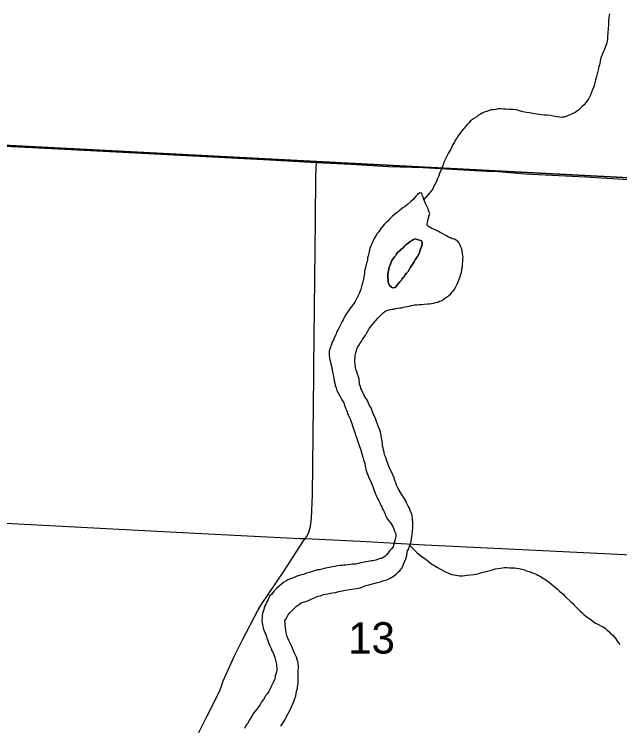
# Model space of a CAD drawing. Extents: x 0 to 68, y 0 to 52.9.
# Drawn here: x 25.207 to 25.986, y 15.27 to 16.185 of the extents above; entities that cross this region are included whole.
import ezdxf

# ---------------------------------------------------------------- set-up
doc = ezdxf.new("R2010")
doc.units = 0
for name, color, linetype in [('Default', 7, 'Continuous'), ('GM_X_County_Road', 7, 'Continuous'), ('GM_X_Minor_River', 7, 'Continuous')]:
    doc.layers.add(name, color=color, linetype=linetype)

msp = doc.modelspace()

# ---------------------------------------------------------------- linework, layer by layer
at = {"layer": 'Default'}
for points in [[(25.11945, 16.98714), (26.08919, 16.93826), (26.08046, 15.99284), (26.08017, 15.97055), (25.10243, 16.02173)], [(25.10243, 16.02173), (26.08017, 15.97055), (26.06931, 15.03101), (26.06861, 15.0058), (25.08859, 15.04898)]]:
    msp.add_lwpolyline(points, close=True, dxfattribs=at)
at = {"layer": 'GM_X_County_Road'}
for points in [[(25.10775, 16.0196), (25.1345, 16.01877), (25.27225, 16.01161), (25.53577, 15.99796), (25.5959, 15.99479)], [(25.58143, 15.5108), (25.58344, 15.5136), (25.58597, 15.51898), (25.58807, 15.52624), (25.58947, 15.53725), (25.59054, 15.56727), (25.5925, 15.72023), (25.5925, 15.73214), (25.59444, 15.92025), (25.59486, 15.97721), (25.5954, 15.98622), (25.5959, 15.99479)], [(25.5959, 15.99479), (25.64054, 15.99243), (25.68822, 15.98935), (25.70322, 15.98888), (25.73285, 15.98804), (25.81444, 15.9836), (25.82478, 15.98335), (25.86405, 15.97999), (25.94194, 15.97604), (26.0527, 15.9695), (26.07372, 15.96884), (26.08285, 15.96854)], [(24.97308, 15.53727), (25.00681, 15.53672), (25.06938, 15.53583), (25.12032, 15.5342), (25.18003, 15.53139), (25.22796, 15.52886), (25.43992, 15.51796), (25.5744, 15.51113), (25.58143, 15.5108)], [(25.33314, 15.03963), (25.33657, 15.04647), (25.35396, 15.08127), (25.37741, 15.12629), (25.41684, 15.20379), (25.42792, 15.22675), (25.42877, 15.22968), (25.45514, 15.28268), (25.46225, 15.29612), (25.4718, 15.31654), (25.47372, 15.32092), (25.47584, 15.32812), (25.49029, 15.36025), (25.49466, 15.36866), (25.50103, 15.38169), (25.52023, 15.41848), (25.52458, 15.42556), (25.55408, 15.46942), (25.57839, 15.50658), (25.58143, 15.5108)], [(25.58143, 15.5108), (25.65191, 15.50756), (25.73502, 15.50297), (25.83378, 15.49808), (25.98348, 15.49097), (26.06729, 15.48648), (26.07536, 15.48604)]]:
    msp.add_lwpolyline(points, dxfattribs=at)
at = {"layer": 'GM_X_Minor_River'}
for points in [[(25.97275, 16.18581), (25.97196, 16.18104), (25.97155, 16.17664), (25.97152, 16.17334), (25.97149, 16.1704), (25.9711, 16.16784), (25.97108, 16.16527), (25.97068, 16.1627), (25.97066, 16.1605), (25.97026, 16.15757), (25.96988, 16.15573), (25.96986, 16.15317), (25.96947, 16.15097), (25.96907, 16.1484), (25.96832, 16.14621), (25.96756, 16.14401), (25.96681, 16.14182), (25.96568, 16.13926), (25.96455, 16.1367), (25.96305, 16.13341), (25.96192, 16.13012), (25.96116, 16.12756), (25.96076, 16.12462), (25.96001, 16.12243), (25.95962, 16.12023), (25.95886, 16.11804), (25.95847, 16.11547), (25.9577, 16.11217), (25.95657, 16.10851), (25.9558, 16.10522), (25.95466, 16.10119), (25.95388, 16.09716), (25.95312, 16.09386), (25.95199, 16.09094), (25.95048, 16.08728), (25.94898, 16.084), (25.94784, 16.08034), (25.94597, 16.07705), (25.94002, 16.06904), (25.93706, 16.06613), (25.93483, 16.06395), (25.93261, 16.06214), (25.93039, 16.06033), (25.92854, 16.05888)], [(25.92854, 16.05888), (25.92633, 16.05817), (25.92448, 16.05708), (25.9219, 16.05601), (25.91969, 16.0553), (25.91711, 16.05386), (25.91453, 16.05315), (25.91232, 16.0528), (25.91048, 16.05246), (25.90828, 16.05285), (25.90572, 16.05324), (25.90241, 16.05364), (25.89656, 16.05517), (25.89215, 16.05558), (25.88848, 16.05562), (25.88518, 16.05602), (25.88225, 16.05642), (25.87858, 16.05682), (25.87418, 16.05761), (25.86978, 16.05839), (25.86575, 16.05916), (25.86135, 16.05994), (25.85696, 16.06109), (25.85293, 16.06223), (25.84779, 16.06265), (25.84339, 16.0627), (25.83935, 16.06311), (25.83641, 16.06314), (25.83275, 16.06354), (25.82944, 16.06358), (25.8265, 16.06288), (25.82356, 16.06254), (25.82061, 16.0622), (25.81767, 16.0615), (25.81472, 16.06043), (25.81141, 16.05936), (25.80882, 16.05792), (25.80661, 16.05684), (25.80402, 16.0554), (25.8018, 16.05359), (25.79885, 16.05178), (25.79663, 16.04997), (25.79404, 16.04816), (25.79218, 16.04598), (25.78996, 16.0438), (25.78253, 16.03543), (25.78029, 16.03215), (25.77806, 16.02887), (25.77619, 16.02595), (25.77433, 16.0234), (25.77321, 16.02084), (25.77134, 16.01792), (25.76984, 16.01464), (25.76797, 16.01098), (25.76573, 16.00697), (25.76349, 16.00295), (25.76124, 15.99857), (25.75973, 15.99492), (25.7586, 15.99162), (25.75709, 15.9876), (25.75559, 15.98431), (25.75409, 15.98066), (25.75295, 15.97737), (25.75145, 15.97408), (25.74995, 15.97042), (25.74807, 15.9664), (25.74621, 15.96348), (25.74545, 15.96092), (25.74396, 15.9591), (25.74284, 15.95728), (25.73393, 15.94709)], [(25.74019, 15.91215), (25.73837, 15.91327), (25.73802, 15.91548), (25.73841, 15.91768), (25.73917, 15.92024), (25.7407, 15.92646), (25.74146, 15.92902), (25.74075, 15.93087), (25.74003, 15.93308), (25.73931, 15.93492), (25.7386, 15.93676), (25.73788, 15.93861), (25.73644, 15.94119), (25.73572, 15.94304), (25.73464, 15.94488), (25.73393, 15.94709), (25.73285, 15.95004), (25.73178, 15.95262), (25.73107, 15.9552), (25.7285, 15.95559), (25.72591, 15.95342), (25.72406, 15.95197), (25.7222, 15.94978), (25.72035, 15.9476), (25.71701, 15.94433), (25.71294, 15.9407), (25.70923, 15.9378), (25.70739, 15.93672), (25.7048, 15.93454), (25.70295, 15.93346), (25.7011, 15.93165), (25.69851, 15.92984), (25.69592, 15.92766), (25.69369, 15.92548), (25.69147, 15.9233), (25.68924, 15.92112), (25.68739, 15.91931), (25.68553, 15.91749), (25.68294, 15.91495), (25.68108, 15.91276), (25.67885, 15.91022), (25.67736, 15.90766), (25.67587, 15.90548), (25.67401, 15.90329), (25.67215, 15.90037), (25.66991, 15.89673), (25.66804, 15.89308), (25.66691, 15.89015), (25.66578, 15.88759), (25.66465, 15.8854), (25.66389, 15.88247), (25.66351, 15.88027), (25.66311, 15.87807), (25.66235, 15.87478), (25.66159, 15.87185), (25.66119, 15.86928), (25.6608, 15.86709), (25.66005, 15.86526), (25.65928, 15.86159), (25.65889, 15.85939), (25.65813, 15.85647), (25.65774, 15.85427), (25.65735, 15.85207), (25.65697, 15.85024), (25.65657, 15.8473), (25.65618, 15.84437), (25.65541, 15.84107), (25.65426, 15.83668), (25.65274, 15.83156), (25.65123, 15.82717), (25.64524, 15.81512), (25.64301, 15.8122), (25.64077, 15.80929), (25.63854, 15.80637), (25.63594, 15.80273), (25.63333, 15.79909), (25.63146, 15.79544), (25.62996, 15.79215), (25.62883, 15.78995), (25.62734, 15.7874), (25.62584, 15.78411), (25.62359, 15.77973), (25.62172, 15.77644), (25.62059, 15.77279), (25.61909, 15.76986), (25.61759, 15.76621), (25.61609, 15.76402), (25.61534, 15.76183), (25.61458, 15.75926), (25.61383, 15.75744), (25.61269, 15.75378), (25.6123, 15.75158), (25.61191, 15.74901), (25.61224, 15.74607), (25.61293, 15.74093), (25.61364, 15.73835), (25.61434, 15.73504), (25.61541, 15.73135), (25.6161, 15.72768), (25.61679, 15.72326), (25.6175, 15.71995)], [(25.64945, 15.72072), (25.64873, 15.72257), (25.64766, 15.72551), (25.64659, 15.72846), (25.64588, 15.73141), (25.64555, 15.73471), (25.64521, 15.73765), (25.64523, 15.73949), (25.64525, 15.74169), (25.64564, 15.74389), (25.64567, 15.74646), (25.64605, 15.74829), (25.64643, 15.75012), (25.64719, 15.75232), (25.64758, 15.75452), (25.64871, 15.75707), (25.65057, 15.75962), (25.65169, 15.76182), (25.65355, 15.76437), (25.65505, 15.76692), (25.65691, 15.76984), (25.65915, 15.77312), (25.66102, 15.7764), (25.66251, 15.77932), (25.66363, 15.78115), (25.66512, 15.78334), (25.66772, 15.78625), (25.66995, 15.78879), (25.67218, 15.79134), (25.67477, 15.79425), (25.67663, 15.79643), (25.67849, 15.79825), (25.68145, 15.80115), (25.68367, 15.80297), (25.68626, 15.80441), (25.69068, 15.80547), (25.69251, 15.80581), (25.69509, 15.80615), (25.69767, 15.80686), (25.70024, 15.8072), (25.70318, 15.80754), (25.70502, 15.80789), (25.7076, 15.80859), (25.7098, 15.80894), (25.71238, 15.80928), (25.71495, 15.80998), (25.71753, 15.81069), (25.71974, 15.81104), (25.72194, 15.81138), (25.72488, 15.81172), (25.72783, 15.81205), (25.73076, 15.81202), (25.73444, 15.81235), (25.73811, 15.81268), (25.74105, 15.81302), (25.74363, 15.81336), (25.7462, 15.8137), (25.74878, 15.8144), (25.75172, 15.81511), (25.75394, 15.81619), (25.75762, 15.81725), (25.76058, 15.81979), (25.76317, 15.8216), (25.76539, 15.82304), (25.76798, 15.82522), (25.77058, 15.8285), (25.77281, 15.83104), (25.77468, 15.83396), (25.77543, 15.83579), (25.77692, 15.83834), (25.77805, 15.84127), (25.77919, 15.84456), (25.78069, 15.84821), (25.78145, 15.85115), (25.78221, 15.85371), (25.7826, 15.85591), (25.78262, 15.85774), (25.78338, 15.86067), (25.78421, 15.87021), (25.78424, 15.87351), (25.78354, 15.87682), (25.78321, 15.8805), (25.78251, 15.88381), (25.78107, 15.88713), (25.78036, 15.88897), (25.77891, 15.89156), (25.7771, 15.89378), (25.77528, 15.8949), (25.77308, 15.89602), (25.77015, 15.89642), (25.76796, 15.89754), (25.7654, 15.89867), (25.76211, 15.90054), (25.75736, 15.90316), (25.75481, 15.90466), (25.75262, 15.90578), (25.75079, 15.9069), (25.74823, 15.90803), (25.7464, 15.90878), (25.74348, 15.91028), (25.74019, 15.91215)], [(25.73084, 15.89389), (25.72278, 15.89655), (25.72057, 15.89547), (25.71872, 15.89438), (25.71614, 15.89294), (25.71317, 15.8904), (25.71059, 15.88859), (25.70873, 15.88641), (25.70688, 15.88459), (25.70429, 15.88279), (25.7028, 15.88097), (25.70058, 15.87915), (25.69873, 15.87734), (25.69723, 15.87478), (25.69575, 15.87296), (25.69388, 15.87041), (25.69276, 15.86859), (25.69201, 15.86676), (25.69088, 15.86383), (25.69013, 15.86164), (25.68937, 15.85981), (25.68823, 15.85542), (25.68784, 15.85359), (25.68745, 15.85139), (25.68743, 15.84919), (25.68809, 15.8411), (25.68844, 15.83926), (25.68988, 15.83631), (25.69206, 15.83445)], [(25.73084, 15.89389), (25.73155, 15.89205), (25.73153, 15.88948), (25.73114, 15.88765), (25.73038, 15.88545), (25.72925, 15.88216), (25.72849, 15.87996), (25.72736, 15.87667), (25.72586, 15.87375), (25.72437, 15.87193), (25.72288, 15.86938), (25.72139, 15.86682), (25.71989, 15.86427), (25.71841, 15.86245), (25.71691, 15.85989), (25.71542, 15.85734), (25.71355, 15.85442), (25.7117, 15.85224), (25.70984, 15.85005), (25.70798, 15.84714), (25.70612, 15.84532), (25.705, 15.8435), (25.70277, 15.84095), (25.70091, 15.8384), (25.69906, 15.83622), (25.69683, 15.83367), (25.69389, 15.83333), (25.69206, 15.83445), (25.68988, 15.83631), (25.68844, 15.83926), (25.68809, 15.8411), (25.68743, 15.84919), (25.68745, 15.85139), (25.68784, 15.85359), (25.68823, 15.85542), (25.68937, 15.85981), (25.69013, 15.86164), (25.69088, 15.86383), (25.69201, 15.86676), (25.69276, 15.86859), (25.69388, 15.87041), (25.69575, 15.87296), (25.69723, 15.87478), (25.69873, 15.87734), (25.70058, 15.87915), (25.7028, 15.88097), (25.70429, 15.88279), (25.70688, 15.88459), (25.70873, 15.88641), (25.71059, 15.88859), (25.71317, 15.8904), (25.71614, 15.89294), (25.71872, 15.89438), (25.72057, 15.89547), (25.72278, 15.89655), (25.73084, 15.89389)], [(25.69206, 15.83445), (25.69389, 15.83333), (25.69683, 15.83367), (25.69906, 15.83622), (25.70091, 15.8384), (25.70277, 15.84095), (25.705, 15.8435), (25.70612, 15.84532), (25.70798, 15.84714), (25.70984, 15.85005), (25.7117, 15.85224), (25.71355, 15.85442), (25.71542, 15.85734), (25.71691, 15.85989), (25.71841, 15.86245), (25.71989, 15.86427), (25.72139, 15.86682), (25.72288, 15.86938), (25.72437, 15.87193), (25.72586, 15.87375), (25.72736, 15.87667), (25.72849, 15.87996), (25.72925, 15.88216), (25.73038, 15.88545), (25.73114, 15.88765), (25.73153, 15.88948), (25.73155, 15.89205), (25.73084, 15.89389)], [(25.6175, 15.71995), (25.6182, 15.71664), (25.61854, 15.7137), (25.61924, 15.71076), (25.61995, 15.70781), (25.62102, 15.70486), (25.62209, 15.70155), (25.62388, 15.69749), (25.62605, 15.6938), (25.62821, 15.68937), (25.63075, 15.68567), (25.63217, 15.68125), (25.63325, 15.67867), (25.63432, 15.67609), (25.63504, 15.67388), (25.63574, 15.6713), (25.63682, 15.66909), (25.63863, 15.66577), (25.64006, 15.66245), (25.64113, 15.65876), (25.6422, 15.65582), (25.64291, 15.65324), (25.64399, 15.65066), (25.6447, 15.64845), (25.64541, 15.64624), (25.64612, 15.64403), (25.64684, 15.64218), (25.64755, 15.63997), (25.64863, 15.63703), (25.64934, 15.63445), (25.65041, 15.63187), (25.65112, 15.62929), (25.65183, 15.62708), (25.65291, 15.6245), (25.65362, 15.62156), (25.65469, 15.61861), (25.65539, 15.61566), (25.65646, 15.61235), (25.65717, 15.61014), (25.65788, 15.60756), (25.65858, 15.60425), (25.65893, 15.60204), (25.65928, 15.6002), (25.65998, 15.59726), (25.66106, 15.59431), (25.66214, 15.5921), (25.66321, 15.58915), (25.66465, 15.58583), (25.66609, 15.58324), (25.66752, 15.57992), (25.66859, 15.57661), (25.66967, 15.57366), (25.67074, 15.57071), (25.67182, 15.56813), (25.67361, 15.56444), (25.67433, 15.5626), (25.67541, 15.56039), (25.67649, 15.55854), (25.67757, 15.55596), (25.67829, 15.55412), (25.67973, 15.55153), (25.68081, 15.54932), (25.68189, 15.5471), (25.68297, 15.54526), (25.68405, 15.54231), (25.68548, 15.53899), (25.68728, 15.53567), (25.68874, 15.53381), (25.69091, 15.53122), (25.69272, 15.52863), (25.6938, 15.52642), (25.69668, 15.51978), (25.69775, 15.5172), (25.69774, 15.51536), (25.69772, 15.51353), (25.69695, 15.51023), (25.69619, 15.5073), (25.69505, 15.50401), (25.69428, 15.50035), (25.69168, 15.49744), (25.68982, 15.49526), (25.68796, 15.49271), (25.68611, 15.49052), (25.68425, 15.48834), (25.68129, 15.48617), (25.67945, 15.48545), (25.67761, 15.4851), (25.6754, 15.48439), (25.67208, 15.48332), (25.6684, 15.48226), (25.66656, 15.48228), (25.66436, 15.48194), (25.66215, 15.48123), (25.65884, 15.48089), (25.65553, 15.48019), (25.65258, 15.47949), (25.65001, 15.47878), (25.64817, 15.47843), (25.64633, 15.47809), (25.64376, 15.47811), (25.64192, 15.47777)], [(25.62468, 15.4427), (25.63094, 15.4441), (25.63572, 15.44479), (25.64123, 15.44583), (25.64675, 15.44651), (25.6519, 15.44756), (25.65522, 15.44899), (25.65927, 15.45042), (25.66332, 15.45148), (25.67437, 15.4543), (25.67805, 15.45536), (25.68026, 15.45607), (25.68247, 15.45678), (25.68615, 15.45785), (25.69058, 15.46), (25.69464, 15.46253), (25.69834, 15.46506), (25.70094, 15.4676), (25.70279, 15.46942), (25.70428, 15.47161), (25.70577, 15.47343), (25.70765, 15.47818), (25.70915, 15.4811), (25.71065, 15.48476), (25.7118, 15.48915), (25.71257, 15.49318), (25.71296, 15.49501), (25.71445, 15.49757), (25.71484, 15.49977), (25.71596, 15.50196), (25.71672, 15.50452), (25.71748, 15.50745), (25.71789, 15.51111), (25.71828, 15.51331), (25.71866, 15.51515), (25.71868, 15.51698), (25.71907, 15.51881), (25.71945, 15.52101), (25.71985, 15.52431), (25.71989, 15.52835), (25.71956, 15.53202), (25.71923, 15.53497), (25.71925, 15.53753), (25.71891, 15.54011), (25.7182, 15.54232), (25.71748, 15.54416), (25.71641, 15.54711), (25.71497, 15.5508), (25.71389, 15.55264), (25.71281, 15.55449), (25.71173, 15.5567), (25.71065, 15.55929), (25.7092, 15.5615), (25.70776, 15.56409), (25.70523, 15.56815), (25.70089, 15.57517), (25.69945, 15.57776), (25.69873, 15.5796), (25.69766, 15.58255), (25.69695, 15.58439), (25.69624, 15.58697), (25.69553, 15.58991), (25.69445, 15.59176), (25.69265, 15.59582), (25.69013, 15.60061), (25.68798, 15.60615), (25.68619, 15.61094), (25.68476, 15.61499), (25.68333, 15.61868), (25.68263, 15.62199), (25.68192, 15.62456), (25.68158, 15.62714), (25.68087, 15.62971), (25.68053, 15.63302), (25.6802, 15.63633), (25.67951, 15.64038), (25.67881, 15.64406), (25.67811, 15.64773), (25.67668, 15.65142), (25.67489, 15.65658), (25.67275, 15.66284), (25.67131, 15.66653), (25.66915, 15.67059), (25.66736, 15.67501), (25.66593, 15.67906), (25.66412, 15.68202), (25.66268, 15.68497), (25.66161, 15.68755), (25.66053, 15.68977), (25.65945, 15.69161), (25.65727, 15.69494), (25.65548, 15.69863), (25.65404, 15.70195), (25.65296, 15.7038), (25.65225, 15.70637), (25.65118, 15.70969), (25.6512, 15.71189), (25.65085, 15.7141), (25.65051, 15.7163), (25.6498, 15.71852), (25.64945, 15.72072)], [(25.71596, 15.50196), (25.72469, 15.49306), (25.72723, 15.49083), (25.73015, 15.48859), (25.73307, 15.48673), (25.73526, 15.48524), (25.73745, 15.48375), (25.73927, 15.48189), (25.74181, 15.47966), (25.744, 15.47817), (25.74583, 15.47705), (25.74911, 15.47481), (25.7513, 15.47369), (25.76007, 15.46919), (25.76336, 15.46732), (25.76665, 15.46582), (25.76957, 15.46469), (25.77287, 15.46429), (25.77507, 15.4639), (25.77764, 15.4635), (25.78021, 15.46311), (25.78351, 15.46307), (25.78645, 15.46341), (25.78976, 15.46374), (25.7938, 15.46407), (25.79821, 15.46476), (25.80336, 15.46544), (25.80852, 15.46722), (25.81588, 15.46898), (25.82067, 15.4704), (25.82546, 15.47181), (25.8295, 15.47251), (25.83244, 15.47284), (25.83502, 15.47318), (25.83759, 15.47352), (25.84053, 15.4735), (25.84383, 15.47346), (25.8475, 15.47342), (25.85044, 15.47339), (25.853, 15.47263), (25.85667, 15.47222), (25.85997, 15.47146), (25.86327, 15.47069), (25.86583, 15.46956), (25.86912, 15.46842), (25.87241, 15.46729), (25.87498, 15.46653), (25.87717, 15.4654), (25.879, 15.46465), (25.88119, 15.46353), (25.88338, 15.4624), (25.88703, 15.46016), (25.88959, 15.45867), (25.8925, 15.45643), (25.89542, 15.4542), (25.89833, 15.45197), (25.90052, 15.45011), (25.90307, 15.44788), (25.90561, 15.44565), (25.90816, 15.44342), (25.91071, 15.44119), (25.91326, 15.43933), (25.91544, 15.43637), (25.92271, 15.42969), (25.9249, 15.42783), (25.92708, 15.42523), (25.92999, 15.42227), (25.93254, 15.42004), (25.93508, 15.41744), (25.93763, 15.41521), (25.93981, 15.41335), (25.94163, 15.4115), (25.94528, 15.40889), (25.94856, 15.40665), (25.95147, 15.40442), (25.95476, 15.40219), (25.95841, 15.40031), (25.96133, 15.39881), (25.96316, 15.39769), (25.96572, 15.39656), (25.96754, 15.39544), (25.96936, 15.39359), (25.97191, 15.39136), (25.97445, 15.3884), (25.977, 15.38653), (25.97882, 15.38431), (25.98063, 15.38209), (25.98208, 15.37987), (25.98389, 15.37728), (25.98607, 15.37469)], [(25.64192, 15.47777), (25.63934, 15.47743), (25.6364, 15.47709), (25.63346, 15.47675), (25.63053, 15.47678), (25.62832, 15.47644), (25.62574, 15.4761), (25.6228, 15.47576), (25.61949, 15.47506), (25.61618, 15.47436), (25.60551, 15.47227), (25.60257, 15.47157), (25.59962, 15.47086), (25.59705, 15.47052), (25.59373, 15.46946), (25.59005, 15.46839), (25.58674, 15.46733), (25.58305, 15.46626), (25.579, 15.46484), (25.57495, 15.46378), (25.56979, 15.462), (25.5661, 15.46057), (25.56242, 15.45914), (25.5591, 15.4577), (25.55652, 15.45626), (25.55356, 15.45446), (25.5506, 15.45228), (25.54764, 15.44974), (25.5443, 15.44648), (25.54097, 15.44321), (25.53836, 15.43956), (25.53539, 15.43666), (25.53352, 15.43264), (25.53239, 15.43045), (25.53127, 15.42826), (25.53052, 15.42643), (25.5294, 15.42424), (25.52864, 15.42168), (25.52788, 15.41948), (25.52712, 15.41692), (25.52636, 15.41436), (25.52597, 15.41179), (25.52594, 15.40922), (25.52554, 15.40519), (25.52587, 15.40188), (25.52657, 15.39857), (25.52727, 15.39526), (25.52835, 15.39231), (25.52979, 15.38936), (25.53085, 15.38604), (25.53192, 15.38273), (25.533, 15.37978), (25.53443, 15.37609), (25.53586, 15.37277), (25.5373, 15.36945), (25.53837, 15.36651), (25.53946, 15.36466), (25.54054, 15.36281), (25.54125, 15.3606), (25.54233, 15.35802), (25.54445, 15.34955), (25.54442, 15.34699), (25.54476, 15.34441), (25.54474, 15.34148), (25.54434, 15.33891), (25.54359, 15.33708), (25.54283, 15.33452), (25.54244, 15.33232), (25.54206, 15.33049), (25.54017, 15.32574), (25.53942, 15.32391), (25.53718, 15.31989), (25.53605, 15.3177), (25.5353, 15.31588), (25.53455, 15.31405), (25.53269, 15.3115), (25.53083, 15.30931), (25.52934, 15.30676), (25.52747, 15.30384), (25.52524, 15.30093), (25.52337, 15.29764), (25.52151, 15.29473), (25.51891, 15.29145), (25.51667, 15.28854), (25.51444, 15.28525), (25.51257, 15.28234), (25.51034, 15.27906), (25.50884, 15.27613), (25.50698, 15.27322), (25.50511, 15.2703), (25.50324, 15.26665)], [(25.5499, 15.26947), (25.55251, 15.27348), (25.55512, 15.27749), (25.55737, 15.28187), (25.55924, 15.28589), (25.56149, 15.28991), (25.56374, 15.29465), (25.56524, 15.29831), (25.56674, 15.30123), (25.56788, 15.30526), (25.56901, 15.30855), (25.56978, 15.31148), (25.57017, 15.31368), (25.57056, 15.31587), (25.57131, 15.31807), (25.57133, 15.3199), (25.57172, 15.3221), (25.57211, 15.3243), (25.57213, 15.32651), (25.57215, 15.32907), (25.57219, 15.33275), (25.57221, 15.33531), (25.57224, 15.33788), (25.57227, 15.34119), (25.57267, 15.34449), (25.5727, 15.34706), (25.57236, 15.34963), (25.57165, 15.35257), (25.57094, 15.35515), (25.56987, 15.35847), (25.56844, 15.36179), (25.56663, 15.36511), (25.56484, 15.3699), (25.56305, 15.37396), (25.56161, 15.37728), (25.56017, 15.37986), (25.5591, 15.38281), (25.55802, 15.38502), (25.55767, 15.38686), (25.55697, 15.39017), (25.55626, 15.39275), (25.55593, 15.39679), (25.55558, 15.39863), (25.55561, 15.40157), (25.55528, 15.40488), (25.5564, 15.40707), (25.55827, 15.41035), (25.55939, 15.41291), (25.56088, 15.4151), (25.56273, 15.41655), (25.56533, 15.41909), (25.56793, 15.42163), (25.57015, 15.42381), (25.57274, 15.42562), (25.57496, 15.42743), (25.57681, 15.42852), (25.57902, 15.42923), (25.58343, 15.43028), (25.58639, 15.43172), (25.58897, 15.43279), (25.59118, 15.43387), (25.59413, 15.43531), (25.59745, 15.43675), (25.60076, 15.43744), (25.60481, 15.43887), (25.61033, 15.43991), (25.61585, 15.44096), (25.62027, 15.44165), (25.62468, 15.4427)]]:
    msp.add_lwpolyline(points, dxfattribs=at)

# ---------------------------------------------------------------- texts
at = {"layer": 'Default'}
msp.add_text('13', height=0.040379, rotation=0.00001, dxfattribs=at).set_placement((25.63662, 15.36295))

doc.saveas('drawing.dxf')
